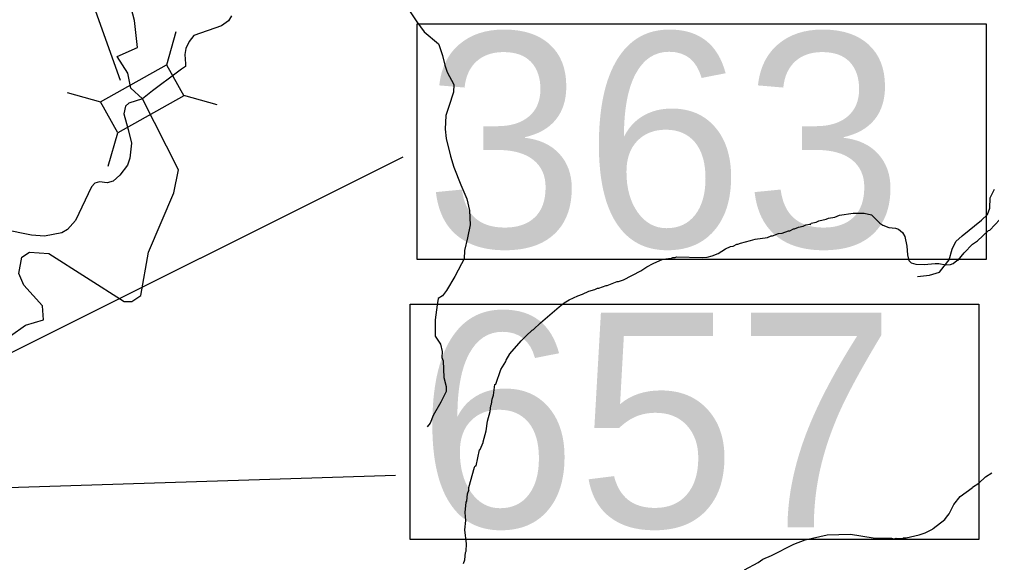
# Model space of a CAD drawing. Extents: x 1248089 to 1457196, y 820910 to 988753.
# Drawn here: x 1335721 to 1342073, y 941130 to 944675 of the extents above; entities that cross this region are included whole.
import ezdxf

# ---------------------------------------------------------------- set-up
doc = ezdxf.new("R2010")
doc.units = 0
for name, color, linetype in [('Exist Hydrographic Creek Single Shore', 7, 'Continuous'), ('Exist Hydrographic Misc Water Feature', 7, 'Continuous'), ('Exist Road Non-System Type 51', 7, 'Continuous'), ('Exist Road Secondary Structure Standard Bridge CELL', 7, 'Continuous'), ('Exist Road Secondary Structure Standard Bridge Number Label', 7, 'Continuous'), ('Exist Road Secondary Type 51 Attributed', 7, 'Continuous')]:
    doc.layers.add(name, color=color, linetype=linetype)

msp = doc.modelspace()

# ---------------------------------------------------------------- linework, layer by layer
at = {"layer": 'Exist Hydrographic Creek Single Shore'}
for points in [[(1336524.9, 944158.3), (1336448.6, 944227.3), (1336429.4, 944325.6), (1336359.4, 944432.8), (1336492.1, 944493.2), (1336473.9, 944669.1), (1336442.8, 944784.7), (1336137.1, 944971.6)], [(1335662, 942611.1), (1335760, 942680.6), (1335877.8, 942714.6), (1335871.8, 942806.6), (1335749.8, 942940.3), (1335717.9, 943016.5), (1335736.8, 943124.5), (1335787.9, 943156.3), (1335912.9, 943147.2), (1336405.8, 942835.2), (1336455.8, 942834.2), (1336514.9, 942872.5), (1336563.9, 943157.2), (1336730.8, 943544.4), (1336759.8, 943694.9), (1336524.9, 944158.3)]]:
    msp.add_lwpolyline(points, dxfattribs=at)
at = {"layer": 'Exist Hydrographic Misc Water Feature'}
for points in [[(1339032.1, 942610), (1339072.1, 942648.2), (1339080.1, 942652), (1339125.1, 942695), (1339247.4, 942800.3), (1339279.9, 942825.5), (1339312.3, 942844.8), (1339368.9, 942871.5), (1339401.2, 942882.8), (1339441.6, 942901.9), (1339481.8, 942912.9), (1339498, 942920.6), (1339506, 942920.4), (1339554.4, 942939.3), (1339562.4, 942939.2), (1339627, 942965.7), (1339635, 942965.5), (1339667.2, 942976.8), (1339780.5, 943034.2), (1339821.1, 943061.3), (1339861.6, 943082.4), (1339926.2, 943110.9), (1339982.4, 943117.7), (1339990.3, 943121.5), (1340006.3, 943121.2), (1340014.4, 943125), (1340182.4, 943121.2), (1340214.5, 943124.4), (1340246.6, 943131.7), (1340287, 943146.9), (1340335.7, 943177.8), (1340368, 943193), (1340384, 943196.6), (1340408.2, 943208.1), (1340416.2, 943207.9), (1340432.4, 943215.6), (1340497, 943233.4), (1340529, 943241.4), (1340609.2, 943251.6), (1340633.5, 943263.1), (1340641.5, 943262.9), (1340681.8, 943277.9), (1340705.9, 943281.4), (1340746.2, 943296.5), (1340754.2, 943296.4), (1340778.5, 943307.8), (1340786.5, 943307.7), (1340810.7, 943319), (1340842.9, 943326.3), (1340859.1, 943334), (1340883.1, 943339.4), (1340889.1, 943337.3), (1340895.2, 943345.2), (1340927.4, 943352.5), (1340943.5, 943360), (1340991.8, 943371), (1341008, 943378.6), (1341048.1, 943385.8), (1341080.4, 943397.1), (1341168.7, 943411), (1341240.7, 943411.4), (1341288.4, 943400.3), (1341343.3, 943345.1), (1341363, 943332.7), (1341402.6, 943317.8), (1341444.6, 943312.9), (1341464.4, 943306.4), (1341491.9, 943283.8), (1341505.4, 943259.5), (1341520, 943195.2), (1341522.8, 943139.1), (1341532, 943102.9), (1341547.6, 943086.6), (1341577.5, 943077.9), (1341633.4, 943076.7), (1341705.6, 943083), (1341727.6, 943082.5), (1341773.4, 943073.5), (1341805.5, 943076.8), (1341821.6, 943082.4), (1341846, 943101.9), (1341854, 943103.7), (1341895.1, 943152.7), (1341948.3, 943207.6), (1341980.8, 943230.9), (1342054.2, 943297.2), (1342062.3, 943301), (1342127.8, 943369.5)], [(1338623, 941124.6), (1338631.5, 941148.4), (1338636.5, 941196.2), (1338640.7, 941204.1), (1338641.7, 941252.1), (1338631.8, 941344.3), (1338637, 941404.2), (1338634.1, 941456.2), (1338639.7, 941524.1), (1338643.9, 941532), (1338648.9, 941579.9), (1338657.4, 941603.7), (1338657.7, 941619.7), (1338694.6, 941752.9), (1338698.8, 941760.7), (1338704.9, 941762.6), (1338727.1, 941866), (1338732.3, 941869.2), (1338752.1, 941913.5), (1338750.2, 941918.3), (1338769.8, 941989.1), (1338779.1, 942052.8), (1338796.5, 942116.5), (1338801.4, 942156.4), (1338805.6, 942164.3), (1338810.3, 942196.2), (1338818.8, 942221.9), (1338828.3, 942291.7), (1338833.5, 942294.9), (1338866.5, 942390.9), (1338899.6, 942442.1), (1338901.8, 942452.1), (1338924.7, 942493.5), (1338998.5, 942577.9), (1339032.1, 942610)], [(1340458.1, 941083.4), (1340547.2, 941131.3), (1340577.6, 941152.7), (1340636.1, 941175.3), (1340781.7, 941250.1), (1340854.3, 941278.5), (1340999, 941311.2), (1341151.1, 941315.8), (1341298.7, 941292.5), (1341418.5, 941289.7), (1341434.5, 941285.4), (1341450.5, 941289), (1341490.5, 941288.2), (1341498.6, 941292), (1341514.6, 941291.6), (1341599.7, 941311.1), (1341639.4, 941324.8), (1341687.9, 941347.8), (1341690.5, 941352.8), (1341767.2, 941412), (1341779.5, 941425.7), (1341796, 941449.3), (1341827.3, 941508.5), (1341868.5, 941561.6), (1341945.7, 941617.9), (1341948.4, 941623), (1341990.4, 941648.9), (1342033.8, 941689), (1342075.8, 941717)]]:
    msp.add_lwpolyline(points, dxfattribs=at)
at = {"layer": 'Exist Road Non-System Type 51'}
for points in [[(1338273.3, 944725.9), (1338317.7, 944660.2), (1338366, 944594.5), (1338458.6, 944517.2), (1338463.9, 944504.6), (1338467.5, 944491.5), (1338471.9, 944478.5), (1338477.2, 944465.9), (1338480.4, 944452.7), (1338485.4, 944440), (1338500.9, 944376.7), (1338516.4, 944332.2), (1338558.9, 944251.1), (1338556.9, 944200.9), (1338528, 944108.2), (1338506.6, 944049.1), (1338502.7, 943960.2), (1338508.5, 943898.4), (1338537.3, 943783.3), (1338558.6, 943711.8), (1338604.9, 943595.9), (1338643.5, 943505.1), (1338660.9, 943427.8), (1338666.7, 943335.1), (1338649.3, 943250.1), (1338630, 943167.9), (1338628.1, 943111.9), (1338608.8, 943081), (1338566.3, 942997.9), (1338512.3, 942905.2), (1338485.2, 942870.4), (1338458.2, 942855), (1338450.5, 942812.5), (1338437, 942713.9), (1338437.1, 942608.9), (1338471.8, 942554.8), (1338483.4, 942508.4), (1338481.5, 942469.8), (1338489.2, 942446.6), (1338495, 942338.4), (1338508.5, 942278.9), (1338508.5, 942246.1), (1338475.7, 942176.6), (1338425.5, 942089.6), (1338404.2, 942039.4), (1338384.9, 942016.2)], [(1341589, 942996.9), (1341668.1, 943005.4), (1341733.1, 943025.2), (1341764.2, 943064.8), (1341795.2, 943107.2), (1341815, 943175.1), (1341840.4, 943226), (1341880, 943262.7), (1342007.1, 943364.5), (1342046.7, 943401.3), (1342060.8, 943443.7), (1342063.6, 943511.5), (1342091.9, 943568.1)]]:
    msp.add_lwpolyline(points, dxfattribs=at)
at = {"layer": 'Exist Road Secondary Structure Standard Bridge CELL'}
for p, q in [((1336683.5, 944379.1), (1336745.1, 944596.9)), ((1336032.5, 944199.6), (1336250.3, 944138)), ((1336794, 944181.5), (1337011.8, 944119.9)), ((1336301.8, 943718), (1336363.4, 943935.9))]:
    msp.add_line(p, q, dxfattribs=at)
msp.add_lwpolyline([(1336250.3, 944138), (1336683, 944380), (1336796, 944177.9), (1336363.4, 943935.9)], close=True, dxfattribs=at)
at = {"layer": 'Exist Road Secondary Structure Standard Bridge Number Label'}
for p, q in [((1336381.7, 944276.3), (1335561.9, 946561.1)), ((1335001, 942169.5), (1338229.2, 943778.3)), ((1332782.6, 941527.5), (1338179.5, 941701.6))]:
    msp.add_line(p, q, dxfattribs=at)
for points in [[(1338321, 944646), (1342036.9, 944646), (1342036.9, 943109.6), (1338321, 943109.6)], [(1338273.9, 942818), (1341989.8, 942818), (1341989.8, 941281.6), (1338273.9, 941281.6)]]:
    msp.add_lwpolyline(points, close=True, dxfattribs=at)
at = {"layer": 'Exist Road Secondary Type 51 Attributed'}
for points in [[(1337106.7, 944698.8), (1337086.6, 944666.4), (1337041, 944633.3), (1336861.1, 944569.7), (1336830.4, 944532), (1336808.1, 944485.9), (1336802.5, 944446.8), (1336806.7, 944385.4), (1336805.3, 944368.6), (1336779.9, 944350.5)], [(1336779.9, 944350.5), (1336754.4, 944332.3), (1336590.7, 944208.9), (1336524.9, 944158.3)], [(1336524.9, 944158.3), (1336436.4, 944129.6), (1336413.8, 944108.9), (1336404.3, 944059.8), (1336432.6, 943957.8), (1336453.4, 943867.7), (1336442.1, 943769.5), (1336427, 943724.2), (1336378, 943658.1), (1336332.7, 943620.3), (1336294.9, 943609), (1336244, 943614.6), (1336213.8, 943607.1), (1336191.9, 943583.1), (1336088.1, 943364), (1336035.3, 943303.6), (1335997.6, 943282.8), (1335884.4, 943260.2), (1335799.4, 943267.7), (1335616.4, 943303.6)]]:
    msp.add_lwpolyline(points, dxfattribs=at)

# ---------------------------------------------------------------- texts
at = {"layer": 'Exist Road Secondary Structure Standard Bridge Number Label'}
for s, p in [('363', (1338371.2, 943188.7)), ('657', (1338324, 941360.7))]:
    msp.add_text(s, height=1400, dxfattribs=at).set_placement(p)

doc.saveas('drawing.dxf')
